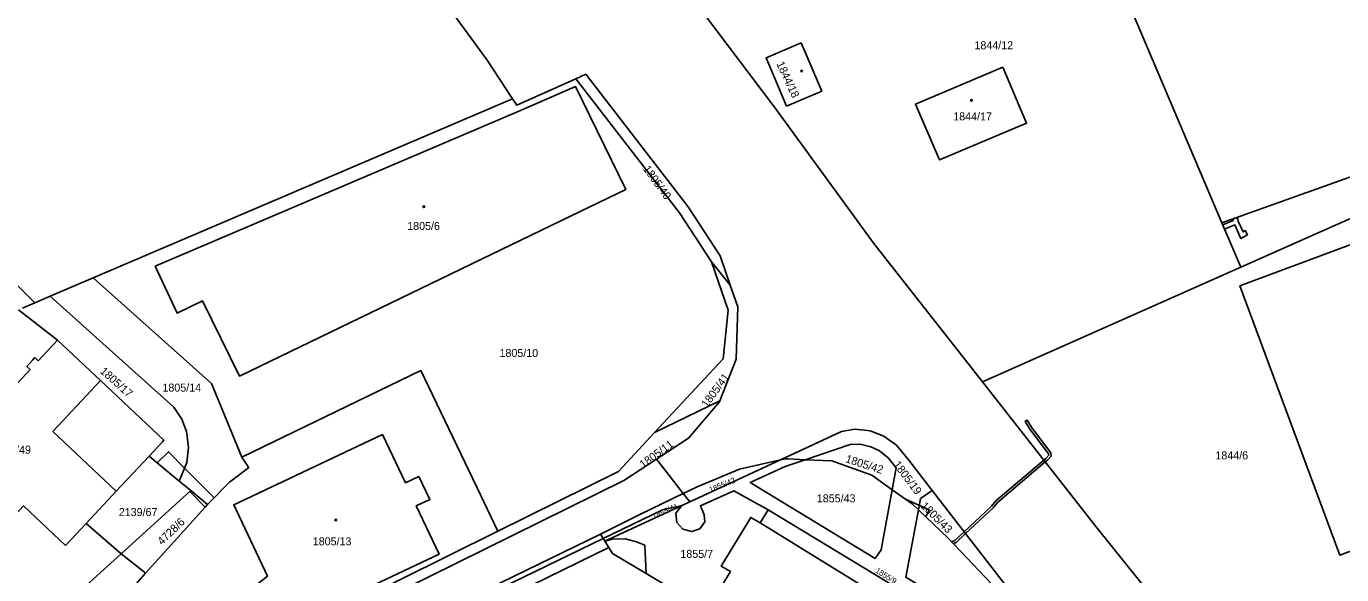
# Model space of a CAD drawing. Extents: x -756746 to -753363, y -1166406 to -1161727.
# Drawn here: x -756092.8 to -755813.4, y -1164232.5 to -1164116.1 of the extents above; entities that cross this region are included whole.
import ezdxf

# ---------------------------------------------------------------- set-up
doc = ezdxf.new("R2010")
doc.units = 0
for name, color, linetype in [('Hranice parcel', 7, 'Continuous'), ('Parcelní čísla', 7, 'Continuous'), ('Vnitřní kresba', 7, 'Continuous'), ('Věcná břemena k části', 7, 'Continuous'), ('Značky budov', 7, 'Continuous')]:
    doc.layers.add(name, color=color, linetype=linetype)

msp = doc.modelspace()

# ---------------------------------------------------------------- linework, layer by layer
at = {"layer": 'Hranice parcel'}
for p, q in [((-755873, -1164077.45), (-755838.87, -1164157.84)), ((-755989.52, -1164131.48), (-756078.58, -1164169.52)), ((-755834.87, -1164167.25), (-755838.87, -1164157.84)), ((-755947.26, -1164166.11), (-755943.28, -1164171.05)), ((-756078.58, -1164169.52), (-756087.69, -1164173.41)), ((-755834.87, -1164167.25), (-755889.71, -1164191.58)), ((-756090.98, -1164174.82), (-756093.56, -1164175.92)), ((-756090.98, -1164174.82), (-756087.69, -1164173.41)), ((-755945.49, -1164195.57), (-755959.35, -1164202.33)), ((-756063.89, -1164204.29), (-756066.72, -1164207.31)), ((-756066.72, -1164207.31), (-756060.29, -1164212.62)), ((-755953.27, -1164215.24), (-755958.97, -1164207.97)), ((-756060.29, -1164212.62), (-756057.83, -1164214.65)), ((-756057.83, -1164214.65), (-756072.63, -1164228.02)), ((-756057.83, -1164214.65), (-756054.28, -1164217.58)), ((-755951.87, -1164217.02), (-755953.59, -1164217.82)), ((-755951.87, -1164217.02), (-755953.27, -1164215.24)), ((-755900.43, -1164214.62), (-755868.32, -1164255.93)), ((-755953.59, -1164217.82), (-755969.9, -1164225.35)), ((-756080.06, -1164221.59), (-756084.44, -1164226.29)), ((-756072.63, -1164228.02), (-756080.06, -1164221.59)), ((-755992.62, -1164223.23), (-756027, -1164240.24)), ((-755970.8, -1164223.87), (-755969.9, -1164225.35)), ((-756072.63, -1164228.02), (-756084.46, -1164238.71))]:
    msp.add_line(p, q, dxfattribs=at)
for points in [[(-756174.15, -1163933.3), (-756154.03, -1163943.27), (-756128.16, -1163959.79), (-756107.63, -1163976.57), (-756082.1, -1164005.14), (-756052.14, -1164041.99), (-756028.21, -1164077.03), (-756010.47, -1164101.94), (-755994.88, -1164123.32), (-755989.52, -1164131.48)], [(-756204.15, -1163966.49), (-756190.11, -1163976.27), (-756182.34, -1163985.32), (-756170.43, -1164016.87), (-756155.36, -1164084.54), (-756143.26, -1164117.17), (-756129.48, -1164136.79), (-756106.95, -1164158.85), (-756090.98, -1164174.82)], [(-755948.94, -1164113.36), (-755933.87, -1164133.28), (-755912.77, -1164162.22), (-755889.71, -1164191.58)], [(-755838.87, -1164157.84), (-755802.98, -1164145.05), (-755785.59, -1164138.8), (-755786.18, -1164136.93), (-755781.84, -1164135.28), (-755779.01, -1164133.08), (-755777.67, -1164131.19), (-755776.51, -1164127.72), (-755776.54, -1164124.66), (-755777.08, -1164122.79), (-755775.3, -1164122.17), (-755767.63, -1164119.66), (-755765.82, -1164118.89), (-755764.77, -1164120.81), (-755763.13, -1164122.67), (-755761.24, -1164124.15), (-755759.04, -1164125.2), (-755756.64, -1164125.48), (-755753.71, -1164125.03), (-755751.02, -1164124.04), (-755750.56, -1164123.85)], [(-755928.23, -1164119.65), (-755923.85, -1164129.87), (-755931.31, -1164133.06), (-755935.66, -1164122.81), (-755928.23, -1164119.65)], [(-755885.39, -1164124.81), (-755880.35, -1164136.67), (-755898.83, -1164144.48), (-755903.92, -1164132.64), (-755885.39, -1164124.81)], [(-755976.06, -1164127.24), (-755988.61, -1164132.86), (-755989.52, -1164131.48)], [(-755976.06, -1164127.24), (-755973.97, -1164126.31), (-755952.25, -1164154.45), (-755945.45, -1164164.85), (-755943.28, -1164171.05)], [(-755947.26, -1164166.11), (-755954.07, -1164155.67), (-755976.06, -1164127.24)], [(-756065.41, -1164167.04), (-756060.72, -1164177.02), (-756055.34, -1164174.38), (-756047.52, -1164190.33), (-755977.06, -1164156.34), (-755965.46, -1164150.74), (-755976.14, -1164128.91), (-755987.81, -1164133.95), (-756065.41, -1164167.04)], [(-755749.07, -1164129.18), (-755749.66, -1164129.44), (-755750.21, -1164129.68), (-755834.87, -1164167.25)], [(-755762.31, -1164184.8), (-755754.34, -1164206.19), (-755813.79, -1164228.36), (-755835.03, -1164171.21), (-755765.43, -1164145.31), (-755760.92, -1164157.54), (-755752.22, -1164181.04), (-755762.31, -1164184.8)], [(-755959.35, -1164202.33), (-755944.76, -1164186.69), (-755943.75, -1164176.38), (-755947.26, -1164166.11)], [(-756078.58, -1164169.52), (-756053.45, -1164191.89), (-756047.01, -1164207.56)], [(-755943.28, -1164171.05), (-755941.67, -1164175.65), (-755942, -1164186.77), (-755945.49, -1164195.57)], [(-756087.69, -1164173.41), (-756077.22, -1164182.77), (-756061.43, -1164196.95), (-756059.73, -1164199.46), (-756058.76, -1164202.13), (-756058.34, -1164205.41), (-756058.69, -1164208.68), (-756060.29, -1164212.62)], [(-756094.43, -1164176.29), (-756086.18, -1164182.74), (-756077.04, -1164191.3), (-756063.56, -1164203.93), (-756063.89, -1164204.29)], [(-756047.01, -1164207.56), (-756009.01, -1164189.18), (-755997.11, -1164213.91), (-755992.62, -1164223.23)], [(-755889.71, -1164191.58), (-755865.34, -1164222.63), (-755847.96, -1164244.22)], [(-756084.44, -1164226.29), (-756093.4, -1164217.88), (-756097.5, -1164222.26), (-756102.06, -1164218.06), (-756111.22, -1164209.46), (-756109.19, -1164207.3), (-756125.24, -1164192.22)], [(-755945.49, -1164195.57), (-755945.59, -1164195.82), (-755952.12, -1164203.52), (-755958.97, -1164207.97)], [(-756017.12, -1164202.73), (-756048.74, -1164217.68), (-756041.58, -1164232.81), (-756064.53, -1164250.82), (-756057.67, -1164259.53), (-756036.48, -1164242.92), (-756005.12, -1164228.12), (-756009.96, -1164217.87), (-756007.08, -1164216.51), (-756009.41, -1164211.61), (-756012.28, -1164212.97), (-756017.12, -1164202.73)], [(-755992.62, -1164223.23), (-755967.04, -1164210.57), (-755959.35, -1164202.33)], [(-755932.63, -1164208.14), (-755919.63, -1164202.09), (-755916.8, -1164201.62), (-755913.6, -1164201.95), (-755910.65, -1164203.07), (-755907.95, -1164205.02), (-755905.35, -1164208.17), (-755900.43, -1164214.62)], [(-755927.39, -1164208.09), (-755917.83, -1164204.83), (-755915.71, -1164204.75), (-755913.4, -1164205.35), (-755911.55, -1164206.19), (-755909.75, -1164207.67), (-755908.02, -1164209.81), (-755908.87, -1164214.46)], [(-756080.06, -1164221.59), (-756073.68, -1164214.75), (-756066.72, -1164207.31)], [(-756054.28, -1164217.58), (-756053.9, -1164217.16), (-756049.62, -1164212.88), (-756045.58, -1164209.82), (-756045.76, -1164209.46), (-756047.01, -1164207.56)], [(-756027, -1164240.24), (-756025.31, -1164241.65), (-756021.97, -1164240.03), (-756019.18, -1164238.8), (-755965.9, -1164212.48), (-755958.97, -1164207.97)], [(-755932.63, -1164208.14), (-755941.29, -1164210.07), (-755950.33, -1164213.82), (-755953.27, -1164215.24)], [(-755932.63, -1164208.14), (-755946.22, -1164214.41), (-755951.87, -1164217.02)], [(-755908.87, -1164214.46), (-755911.21, -1164227.18), (-755912.48, -1164229.04), (-755934.13, -1164215.92), (-755939.03, -1164212.94), (-755931.62, -1164209.53), (-755927.39, -1164208.09)], [(-755932.63, -1164208.14), (-755931.57, -1164207.9), (-755930.99, -1164207.93), (-755927.39, -1164208.09)], [(-755908.87, -1164214.46), (-755913.23, -1164211.39), (-755921.71, -1164208.33), (-755927.39, -1164208.09)], [(-755953.27, -1164215.24), (-755962.49, -1164219.72), (-755970.8, -1164223.87)], [(-755935.23, -1164218.73), (-755942.54, -1164214.66), (-755949.62, -1164217.87), (-755948.82, -1164219.78), (-755948.69, -1164221.26), (-755949.75, -1164222.73), (-755951.47, -1164223.34), (-755953.37, -1164222.79), (-755954.62, -1164221.4), (-755954.81, -1164219.44), (-755953.59, -1164217.82)], [(-755908.87, -1164214.46), (-755904.65, -1164217.44), (-755903.32, -1164218.7)], [(-755903.32, -1164218.7), (-755902.88, -1164216.32), (-755900.43, -1164214.62)], [(-756067.44, -1164232.15), (-756059.32, -1164223.14), (-756054.28, -1164217.58)], [(-755935.23, -1164218.73), (-755936.92, -1164221.51), (-755938.94, -1164220.31), (-755945.23, -1164230.64), (-755943.23, -1164231.82), (-755946.43, -1164237.04), (-755943.84, -1164238.67)], [(-755814.12, -1164329.27), (-755856.17, -1164274.5), (-755867.57, -1164259.65), (-755897.37, -1164241.62), (-755935.23, -1164218.73)], [(-755868.32, -1164255.93), (-755895.89, -1164239.18), (-755906, -1164233.04), (-755903.32, -1164218.7)], [(-755868.32, -1164255.93), (-755876.09, -1164246.7), (-755897.02, -1164224.7), (-755903.32, -1164218.7)], [(-756036.05, -1164311.49), (-756039.03, -1164304.39), (-756042.29, -1164292.1), (-756049.17, -1164275.09), (-756050.22, -1164269.44), (-756048.49, -1164263.91), (-756045.21, -1164260.28), (-756041.84, -1164258.49), (-756041.37, -1164258.14), (-756039.5, -1164257.23), (-755970.8, -1164223.87)], [(-755969.9, -1164225.35), (-755969.09, -1164226.68), (-755968.31, -1164227.98), (-755961.16, -1164232.24), (-755945.62, -1164241.49)], [(-756067.44, -1164232.15), (-756067.69, -1164231.95), (-756072.63, -1164228.02)], [(-756075.08, -1164244.93), (-756074.54, -1164243.13), (-756072.4, -1164238.48), (-756069.45, -1164234.39), (-756067.44, -1164232.15)]]:
    msp.add_lwpolyline(points, dxfattribs=at)
at = {"layer": 'Vnitřní kresba'}
for p, q in [((-756090.23, -1164187.09), (-756086.18, -1164182.74)), ((-756091.45, -1164186.94), (-756090.96, -1164186.41)), ((-756090.96, -1164186.41), (-756090.23, -1164187.09)), ((-756097.06, -1164194.43), (-756091.97, -1164188.96)), ((-756092.7, -1164188.28), (-756091.45, -1164186.94)), ((-756091.97, -1164188.96), (-756092.7, -1164188.28)), ((-756081.01, -1164195.54), (-756077.04, -1164191.3)), ((-756081.01, -1164195.54), (-756087.18, -1164202.12)), ((-756087.18, -1164202.12), (-756073.68, -1164214.75)), ((-755936.92, -1164221.51), (-755869.89, -1164262.7)), ((-755969.9, -1164225.35), (-755968.37, -1164224.97)), ((-755968.37, -1164224.97), (-755965.6, -1164224.9)), ((-755965.6, -1164224.9), (-755963.22, -1164225.49)), ((-755963.22, -1164225.49), (-755961.39, -1164226.21)), ((-755961.39, -1164226.21), (-755961.16, -1164232.24))]:
    msp.add_line(p, q, dxfattribs=at)
at = {"layer": 'Věcná břemena k části'}
for points in [[(-755838.7, -1164158.23), (-755838.31, -1164159.15), (-755836.13, -1164158.25), (-755834.86, -1164161.13), (-755833.42, -1164160.35), (-755833.9, -1164159.47), (-755834.38, -1164159.73), (-755835.39, -1164157.46), (-755835.46, -1164157.08), (-755835.61, -1164156.68), (-755836.55, -1164157.01), (-755836.45, -1164157.31)], [(-755876.7, -1164208.15), (-755876.39, -1164208.55), (-755875.93, -1164208.15), (-755875.13, -1164207.31), (-755875.21, -1164206.65), (-755879.17, -1164201.41), (-755879.87, -1164200.25), (-755880.24, -1164199.66), (-755880.66, -1164199.92), (-755880.29, -1164200.51), (-755879.59, -1164201.69), (-755875.69, -1164206.85), (-755875.65, -1164207.13), (-755876.27, -1164207.79)], [(-756054.81, -1164218.16), (-756054.28, -1164217.58), (-756053.9, -1164217.16), (-756052.9, -1164216.16), (-756059.16, -1164209.85), (-756062.59, -1164206.39), (-756064.98, -1164208.75), (-756060.29, -1164212.62), (-756057.83, -1164214.65), (-756058.07, -1164214.86)], [(-755893.63, -1164223.37), (-755893.32, -1164223.77), (-755887.47, -1164218.3), (-755886.49, -1164217.18), (-755876.39, -1164208.55), (-755876.7, -1164208.15), (-755886.85, -1164216.82), (-755887.83, -1164217.96)], [(-755906.08, -1164216.43), (-755904.65, -1164217.44), (-755903.32, -1164218.7), (-755901.71, -1164220.23), (-755901.03, -1164218.74)], [(-756040.83, -1164261.81), (-755969.09, -1164226.68), (-755969.9, -1164225.35), (-755953.59, -1164217.82), (-755957.7, -1164218.71), (-755970.24, -1164224.79), (-756042.03, -1164259.61), (-756047.77, -1164263.12), (-756048.49, -1164263.91), (-756049.49, -1164267.1)], [(-755896.28, -1164225.48), (-755895.91, -1164225.87), (-755895.31, -1164225.62), (-755893.32, -1164223.77), (-755893.63, -1164223.37), (-755895.59, -1164225.2)]]:
    msp.add_lwpolyline(points, close=True, dxfattribs=at)
at = {"layer": 'Značky budov'}
for centre in [(-755928.13, -1164125.62), (-755892.06, -1164131.83), (-756008.35, -1164154.4), (-756027.06, -1164220.86)]:
    msp.add_circle(centre, 0.175, dxfattribs=at)

# ---------------------------------------------------------------- texts
at = {"layer": 'Parcelní čísla'}
for s, p in [('1844/12', (-755891.42, -1164120.99)), ('1844/17', (-755895.92, -1164136.08)), ('1805/6', (-756011.89, -1164159.34)), ('1805/10', (-755992.29, -1164186.29)), ('1805/14', (-756063.87, -1164193.63)), ('2139/49', (-756100.02, -1164206.81)), ('1844/6', (-755840.25, -1164208.01)), ('1855/43', (-755924.9, -1164217.13)), ('2139/67', (-756073.14, -1164220.04)), ('1805/13', (-756031.94, -1164226.25)), ('1855/7', (-755953.87, -1164228.91))]:
    msp.add_text(s, height=1.7, dxfattribs=at).set_placement(p)
for s, height, rotation, p in [('1844/18', 1.7, 295, (-755933.53, -1164124.04)), ('1805/40', 1.7, 306, (-755961.88, -1164146.41)), ('1805/17', 1.7, 318, (-756077.24, -1164189.5)), ('1805/41', 1.7, 54, (-755948.19, -1164197.18)), ('1805/11', 1.7, 36, (-755961.79, -1164209.97)), ('1805/42', 1.7, 342, (-755918.95, -1164208.58)), ('1805/19', 1.7, 307, (-755908.77, -1164209.11)), ('1855/42', 1.2, 22, (-755947.47, -1164215.08)), ('1805/43', 1.7, 315, (-755902.93, -1164218.03)), ('1855/41', 1.2, 24, (-755959.49, -1164220.72)), ('4728/6', 1.7, 44, (-756063.97, -1164226.31)), ('1855/9', 1.2, 329, (-755912.59, -1164231.96))]:
    msp.add_text(s, height=height, rotation=rotation, dxfattribs=at).set_placement(p)

doc.saveas('drawing.dxf')
